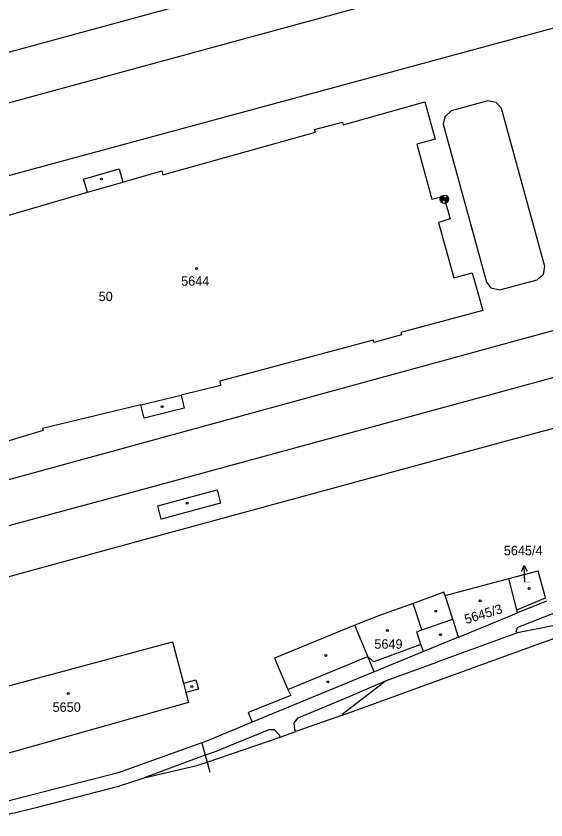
# Model space of a CAD drawing. Extents: x -825057 to -819383, y -1071633 to -1067888.
# Drawn here: x -821743.3 to -821648.2, y -1070369.5 to -1070225.1 of the extents above; entities that cross this region are included whole.
import ezdxf

# ---------------------------------------------------------------- set-up
doc = ezdxf.new("R2010")
doc.units = 0
for name, color, linetype in [('Vrstva 1', 7, 'Continuous'), ('Vrstva 16', 7, 'Continuous'), ('Vrstva 17', 7, 'Continuous'), ('Vrstva 19', 7, 'Continuous'), ('Vrstva 24', 7, 'Continuous'), ('Vrstva 25', 7, 'Continuous'), ('Vrstva 4', 7, 'Continuous')]:
    doc.layers.add(name, color=color, linetype=linetype)

msp = doc.modelspace()

# ---------------------------------------------------------------- linework, layer by layer
at = {"layer": 'Vrstva 1'}
for p, q in [((-821770.97, -1070238.79), (-821656.22, -1070207.49)), ((-821654.62, -1070301.25), (-821553.59, -1070273.74)), ((-821720.29, -1070319.13), (-821654.62, -1070301.25)), ((-821746.56, -1070326.32), (-821720.29, -1070319.13)), ((-821654.87, -1070326.15), (-821649.61, -1070324.75)), ((-821648.27, -1070329.63), (-821649.61, -1070324.75)), ((-821666.33, -1070329.2), (-821654.87, -1070326.15)), ((-821653.45, -1070331.75), (-821654.87, -1070326.15)), ((-821666.54, -1070328.58), (-821672.04, -1070330.6)), ((-821666.33, -1070329.2), (-821666.54, -1070328.58)), ((-821664.94, -1070333.45), (-821666.33, -1070329.2)), ((-821653.45, -1070331.75), (-821648.27, -1070329.63)), ((-821672.04, -1070330.6), (-821678.09, -1070332.79)), ((-821648.11, -1070330.19), (-821653.3, -1070332.33)), ((-821663.88, -1070336.66), (-821653.3, -1070332.33)), ((-821653.3, -1070332.33), (-821653.45, -1070331.75)), ((-821678.09, -1070332.79), (-821682.52, -1070334.51)), ((-821663.88, -1070336.66), (-821664.94, -1070333.45)), ((-821682.52, -1070334.51), (-821696.94, -1070340.43)), ((-821663.88, -1070336.66), (-821670.16, -1070339.25)), ((-821748.92, -1070346.58), (-821715.23, -1070337.53)), ((-821715.23, -1070337.53), (-821713.27, -1070344.96)), ((-821670.16, -1070339.25), (-821679.04, -1070342.9)), ((-821696.94, -1070340.43), (-821694.54, -1070346.09)), ((-821679.04, -1070342.9), (-821700.94, -1070351.92)), ((-821713.27, -1070344.96), (-821711.02, -1070344.36)), ((-821711.02, -1070344.36), (-821710.56, -1070346.03)), ((-821710.56, -1070346.03), (-821712.82, -1070346.63)), ((-821712.82, -1070346.63), (-821712.35, -1070348.43)), ((-821694.54, -1070346.09), (-821694, -1070347.13)), ((-821712.35, -1070348.43), (-821745.89, -1070357.86)), ((-821694, -1070347.13), (-821701.65, -1070350.2)), ((-821701.65, -1070350.2), (-821700.94, -1070351.92)), ((-821700.94, -1070351.92), (-821709.1, -1070355.34)), ((-821709.98, -1070355.66), (-821724.98, -1070361.04)), ((-821709.1, -1070355.34), (-821709.98, -1070355.66)), ((-821709.98, -1070355.66), (-821709.36, -1070357.89)), ((-821709.36, -1070357.89), (-821709.02, -1070359.1)), ((-821709.02, -1070359.1), (-821708.53, -1070360.89)), ((-821724.98, -1070361.04), (-821752.21, -1070368.06))]:
    msp.add_line(p, q, dxfattribs=at)
at = {"layer": 'Vrstva 16'}
msp.add_line((-821651.98, -1070326.82), (-821652.111, -1070323.823), dxfattribs=at)
msp.add_lwpolyline([(-821652.567, -1070324.844), (-821652.111, -1070323.823), (-821651.568, -1070324.8)], dxfattribs=at)
at = {"layer": 'Vrstva 24'}
for p, q in [((-821666.96, -1070258.56), (-821665.9, -1070257.5)), ((-821666.96, -1070257.5), (-821665.9, -1070258.56)), ((-821667.18, -1070258.03), (-821665.68, -1070258.03)), ((-821667.154, -1070257.836), (-821665.706, -1070258.224)), ((-821667.154, -1070258.224), (-821665.706, -1070257.836)), ((-821667.079, -1070257.655), (-821665.781, -1070258.405)), ((-821667.079, -1070258.405), (-821665.781, -1070257.655))]:
    msp.add_line(p, q, dxfattribs=at)
msp.add_circle((-821666.43, -1070258.03), 0.75, dxfattribs=at)
at = {"layer": 'Vrstva 25'}
for centre in [(-821727.96, -1070254.43), (-821710.92, -1070270.46), (-821717.07, -1070295.28), (-821712.6, -1070312.59), (-821651.25, -1070327.93), (-821660.03, -1070330.14), (-821667.99, -1070331.99), (-821676.68, -1070335.47), (-821667.16, -1070336.22), (-821687.7, -1070339.95), (-821711.77, -1070345.53), (-821687.37, -1070344.67), (-821733.92, -1070346.8)]:
    msp.add_circle(centre, 0.175, dxfattribs=at)
at = {"layer": 'Vrstva 4'}
for p, q in [((-821655.15, -1070229.56), (-821478.74, -1070181.26)), ((-821768.65, -1070247.26), (-821655.78, -1070216.48)), ((-821778.29, -1070262.89), (-821655.15, -1070229.56)), ((-821684.59, -1070244.66), (-821669.92, -1070240.52)), ((-821669.92, -1070240.52), (-821668.11, -1070247.26)), ((-821658.62, -1070240.36), (-821665.24, -1070242.17)), ((-821657.16, -1070240.66), (-821658.62, -1070240.36)), ((-821656.18, -1070241.75), (-821657.16, -1070240.66)), ((-821665.24, -1070242.17), (-821666.39, -1070243.23)), ((-821648.43, -1070270.1), (-821656.18, -1070241.75)), ((-821689.72, -1070245.52), (-821684.72, -1070244.17)), ((-821684.72, -1070244.17), (-821684.59, -1070244.66)), ((-821666.39, -1070243.23), (-821666.66, -1070244.58)), ((-821716.93, -1070253.63), (-821689.59, -1070246)), ((-821689.59, -1070246), (-821689.72, -1070245.52)), ((-821666.66, -1070244.58), (-821658.9, -1070272.91)), ((-821668.11, -1070247.26), (-821671.38, -1070248.14)), ((-821671.38, -1070248.14), (-821668.72, -1070258)), ((-821731.18, -1070254.41), (-821724.82, -1070252.59)), ((-821724.82, -1070252.59), (-821724.14, -1070254.94)), ((-821724.14, -1070254.94), (-821717.13, -1070252.91)), ((-821717.13, -1070252.91), (-821716.93, -1070253.63)), ((-821730.49, -1070256.79), (-821731.18, -1070254.41)), ((-821730.49, -1070256.79), (-821724.14, -1070254.94)), ((-821748.66, -1070262.06), (-821730.49, -1070256.79)), ((-821668.72, -1070258), (-821666.6, -1070257.47)), ((-821666.6, -1070257.47), (-821666.43, -1070258.03)), ((-821558.07, -1070257.3), (-821658.14, -1070284.72)), ((-821666.43, -1070258.03), (-821665.38, -1070261.56)), ((-821665.38, -1070261.56), (-821667.51, -1070262.24)), ((-821667.51, -1070262.24), (-821664.75, -1070272.17)), ((-821555.9, -1070265.25), (-821656.44, -1070292.68)), ((-821648.67, -1070271.47), (-821648.43, -1070270.1)), ((-821664.75, -1070272.17), (-821661.45, -1070271.25)), ((-821661.45, -1070271.25), (-821659.57, -1070278.02)), ((-821649.81, -1070272.53), (-821648.67, -1070271.47)), ((-821658.9, -1070272.91), (-821658.08, -1070273.97)), ((-821656.47, -1070274.32), (-821649.81, -1070272.53)), ((-821658.08, -1070273.97), (-821656.47, -1070274.32)), ((-821659.57, -1070278.02), (-821674.24, -1070281.95)), ((-821674.24, -1070281.95), (-821674.12, -1070282.38)), ((-821679.2, -1070283.35), (-821706.74, -1070290.7)), ((-821679.08, -1070283.76), (-821679.2, -1070283.35)), ((-821674.12, -1070282.38), (-821679.08, -1070283.76)), ((-821658.14, -1070284.72), (-821724.55, -1070302.91)), ((-821706.74, -1070290.7), (-821706.59, -1070291.5)), ((-821706.59, -1070291.5), (-821713.69, -1070293.2)), ((-821656.44, -1070292.68), (-821722.5, -1070310.7)), ((-821720.89, -1070294.94), (-821713.69, -1070293.2)), ((-821713.69, -1070293.2), (-821713.12, -1070295.57)), ((-821720.89, -1070294.94), (-821738.55, -1070299.18)), ((-821720.32, -1070297.32), (-821720.89, -1070294.94)), ((-821713.12, -1070295.57), (-821720.32, -1070297.32)), ((-821738.55, -1070299.18), (-821738.43, -1070299.58)), ((-821738.43, -1070299.58), (-821745.81, -1070301.78)), ((-821724.55, -1070302.91), (-821765.81, -1070314.15)), ((-821722.5, -1070310.7), (-821748.88, -1070317.82)), ((-821717.87, -1070313.1), (-821707.23, -1070310.21)), ((-821707.23, -1070310.21), (-821706.59, -1070312.59)), ((-821717.23, -1070315.46), (-821717.87, -1070313.1)), ((-821706.59, -1070312.59), (-821717.23, -1070315.46)), ((-821670.46, -1070335.38), (-821672.04, -1070330.6)), ((-821653.27, -1070334.9), (-821643.28, -1070330.93)), ((-821633.56, -1070331.94), (-821653.31, -1070335.92)), ((-821670.46, -1070335.38), (-821664.94, -1070333.45)), ((-821680.16, -1070340.17), (-821682.52, -1070334.51)), ((-821671.41, -1070335.7), (-821670.46, -1070335.38)), ((-821653.55, -1070335.64), (-821653.27, -1070334.9)), ((-821650.82, -1070338.35), (-821641.38, -1070334.93)), ((-821670.68, -1070337.99), (-821671.41, -1070335.7)), ((-821653.31, -1070335.92), (-821667.8, -1070341.18)), ((-821653.31, -1070335.92), (-821653.55, -1070335.64)), ((-821670.68, -1070337.99), (-821679.1, -1070341.13)), ((-821671.73, -1070345.95), (-821650.82, -1070338.35)), ((-821670.16, -1070339.25), (-821670.68, -1070337.99)), ((-821694.54, -1070346.09), (-821680.16, -1070340.17)), ((-821679.04, -1070342.9), (-821680.16, -1070340.17)), ((-821679.1, -1070341.13), (-821680.16, -1070340.17)), ((-821676.8, -1070344.47), (-821667.8, -1070341.18)), ((-821713.27, -1070344.96), (-821712.82, -1070346.63)), ((-821676.8, -1070344.47), (-821684.78, -1070350.56)), ((-821684.09, -1070347.58), (-821676.8, -1070344.47)), ((-821684.75, -1070350.69), (-821671.73, -1070345.95)), ((-821692.66, -1070351.13), (-821684.09, -1070347.58)), ((-821693.42, -1070352.05), (-821692.66, -1070351.13)), ((-821684.75, -1070350.69), (-821693.1, -1070353.61)), ((-821684.78, -1070350.56), (-821684.75, -1070350.69)), ((-821693.25, -1070353.34), (-821693.42, -1070352.05)), ((-821697.92, -1070353.31), (-821707.73, -1070357.3)), ((-821696.9, -1070353.3), (-821697.92, -1070353.31)), ((-821695.98, -1070354.33), (-821696.9, -1070353.3)), ((-821695.88, -1070354.6), (-821693.1, -1070353.61)), ((-821693.1, -1070353.61), (-821693.25, -1070353.34)), ((-821709.02, -1070359.1), (-821695.88, -1070354.6)), ((-821695.88, -1070354.6), (-821695.98, -1070354.33)), ((-821709.36, -1070357.89), (-821720.32, -1070361.92)), ((-821707.73, -1070357.3), (-821709.36, -1070357.89)), ((-821720.32, -1070361.92), (-821710.85, -1070359.73)), ((-821710.85, -1070359.73), (-821709.02, -1070359.1)), ((-821725.06, -1070363.48), (-821720.32, -1070361.92)), ((-821739.19, -1070367.16), (-821725.06, -1070363.48)), ((-821748.88, -1070369.49), (-821739.19, -1070367.16))]:
    msp.add_line(p, q, dxfattribs=at)

# ---------------------------------------------------------------- texts
at = {"layer": 'Vrstva 16'}
msp.add_text('5645/4', height=1.7, dxfattribs=at).set_placement((-821655.78, -1070321.97))
at = {"layer": 'Vrstva 17'}
msp.add_text('50', height=1.7, dxfattribs=at).set_placement((-821728.472, -1070276.33))
at = {"layer": 'Vrstva 19'}
for s, height, p in [('5644', 1.7, (-821713.674, -1070273.56)), ('5645/4', 0.2, (-821651.98, -1070326.82)), ('5649', 1.7, (-821679.01, -1070338.75)), ('5650', 1.7, (-821736.738, -1070350.08))]:
    msp.add_text(s, height=height, dxfattribs=at).set_placement(p)
msp.add_text('5645/3', height=1.7, rotation=17.1, dxfattribs=at).set_placement((-821662.53, -1070334.34))

doc.saveas('drawing.dxf')
